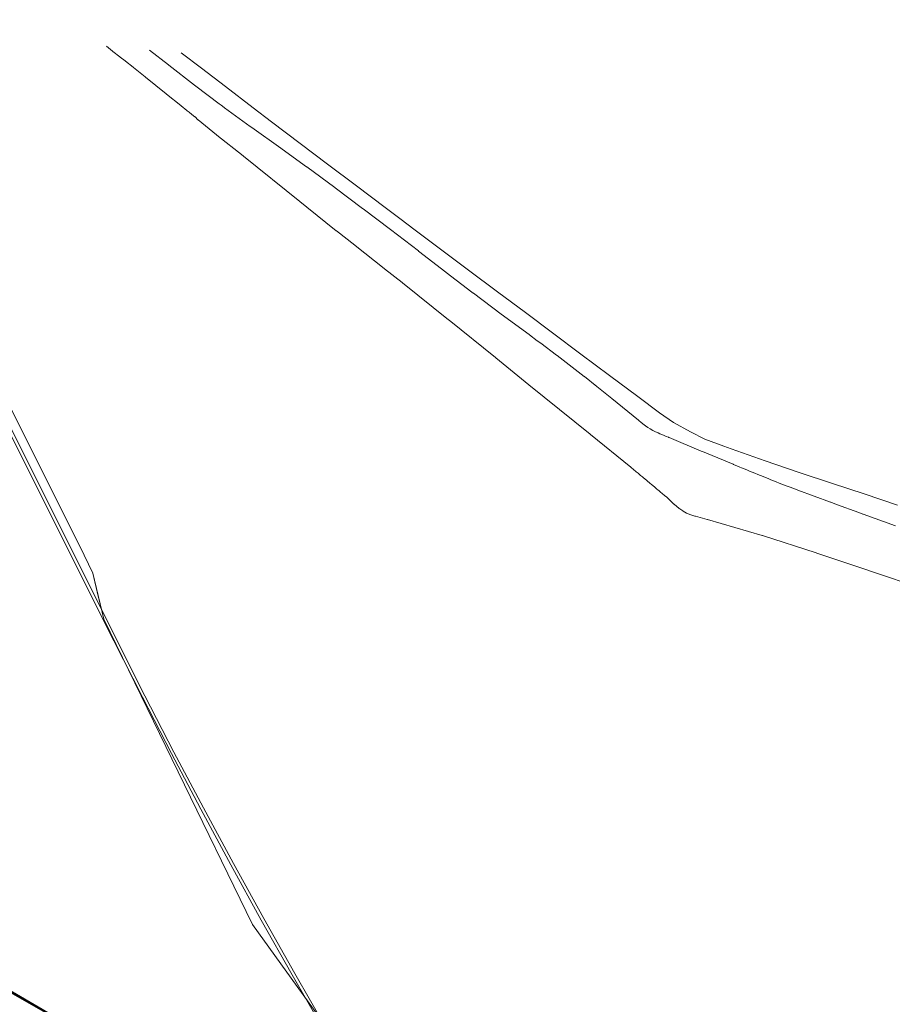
# Model space of a CAD drawing. Header units: metres. Extents: x 124576 to 133557, y 395865 to 402386.
# Tile 302 of 447: x 128695 to 128992, y 401970 to 402305. Entities that reach past the tile are written whole.
import ezdxf

# ---------------------------------------------------------------- set-up
doc = ezdxf.new("R2010")
doc.units = ezdxf.units.M
doc.header["$MEASUREMENT"] = 0
for name, color, linetype, lineweight, true_color in [('LG_buisleidingGevaarlijkeInhoud_Petrochemical_Pipeline_Services', 7, 'Continuous', 13, 0x000000), ('LG_Datatransport_Blauw_Glas_Zuid', 3, 'Continuous', 13, 0x00ff00), ('LG_Datatransport_Eurofiber_Nederland_BV', 3, 'Continuous', 13, 0x00ff00), ('LG_Datatransport_Gebroeders_Van_der_Donk_BV_(FTTX)', 3, 'Continuous', 13, 0x00ff00), ('LG_Datatransport_KPN_BV', 3, 'Continuous', 13, 0x00ff00), ('LG_Datatransport_Tele2_Nederland_BV', 3, 'Continuous', 13, 0x00ff00), ('LG_Midden_Spanning_Enexis_Netbeheer_BV', 7, 'Continuous', 13, 0xd20000), ('LG_RRPWest_buisleidingGevaarlijkeInhoud_Rotterdam-Rijn_Pijpleiding_Mij_NV_West', 7, 'Continuous', 13, 0x000000), ('LG_warmte_Ennatuurlijk_BV', 7, 'Continuous', 13, 0x008080)]:
    doc.layers.add(name, color=color, linetype=linetype, lineweight=lineweight, true_color=true_color)

msp = doc.modelspace()

# ---------------------------------------------------------------- linework, layer by layer
at = {"layer": 'LG_buisleidingGevaarlijkeInhoud_Petrochemical_Pipeline_Services', "flags": 128}
msp.add_lwpolyline([(128724.76, 402296.02), (128726.86, 402294.37), (128726.99, 402294.27), (128729.3, 402292.43), (128729.43, 402292.33), (128729.43, 402292.33), (128731.12, 402291.03), (128731.25, 402290.93), (128733.82, 402288.96), (128733.95, 402288.86), (128733.95, 402288.86), (128737.9, 402285.67), (128738.03, 402285.57), (128738.03, 402285.57), (128745.09, 402279.87), (128745.22, 402279.77), (128750.05, 402275.93), (128750.18, 402275.82), (128750.18, 402275.82), (128752.08, 402274.22), (128752.21, 402274.12), (128752.93, 402273.62), (128753.06, 402273.51), (128753.73, 402272.95), (128753.84, 402272.87), (128753.84, 402272.87), (128754.86, 402272.1), (128754.93, 402272.04), (128755.85, 402271.08), (128755.98, 402270.97), (128762.17, 402265.95), (128762.3, 402265.85), (128771.26, 402258.79), (128771.26, 402258.79), (128771.39, 402258.69), (128790.5, 402243.29), (128790.63, 402243.19), (128792.83, 402241.48), (128792.96, 402241.37), (128792.96, 402241.37), (128802.91, 402233.34), (128803.04, 402233.24), (128809.28, 402228.42), (128809.41, 402228.32), (128819.27, 402220.43), (128819.4, 402220.33), (128819.4, 402220.33), (128825.31, 402215.71), (128825.44, 402215.61), (128841.16, 402203), (128841.29, 402202.9), (128857.07, 402190.23), (128857.2, 402190.12), (128868.44, 402180.91), (128868.57, 402180.81), (128873.56, 402176.89), (128873.69, 402176.78), (128873.69, 402176.78), (128889.28, 402164.18), (128889.41, 402164.07), (128903.14, 402152.9), (128903.27, 402152.79), (128903.27, 402152.79), (128904.83, 402151.48), (128904.93, 402151.39), (128905.59, 402150.85), (128905.71, 402150.74), (128906.32, 402150.24), (128906.32, 402150.24), (128906.45, 402150.13), (128907.09, 402149.6), (128907.21, 402149.5), (128907.6, 402149.17), (128907.73, 402149.06), (128908.7, 402148.25), (128908.84, 402148.14), (128909.48, 402147.6), (128909.61, 402147.49), (128910.12, 402147.07), (128911.13, 402146.22), (128911.24, 402146.13), (128911.24, 402146.13), (128911.88, 402145.6), (128912, 402145.5), (128912.29, 402145.25), (128912.42, 402145.15), (128912.6, 402145), (128912.6, 402145), (128912.72, 402144.9), (128913.09, 402144.59), (128913.09, 402144.59), (128913.22, 402144.48), (128913.83, 402143.97), (128913.95, 402143.86), (128914.44, 402143.46), (128914.45, 402143.46), (128914.45, 402143.46), (128914.57, 402143.36), (128914.57, 402143.35), (128914.57, 402143.35), (128915.09, 402142.92), (128915.22, 402142.81), (128915.72, 402142.39), (128915.84, 402142.27), (128917.78, 402140.41), (128917.91, 402140.3), (128917.91, 402140.3), (128919.61, 402138.89), (128919.75, 402138.79), (128919.75, 402138.79), (128920.79, 402138.07), (128920.93, 402137.98), (128920.93, 402137.98), (128922.12, 402137.26), (128922.28, 402137.21), (128922.28, 402137.21), (128923.03, 402136.93), (128923.19, 402136.88), (128923.19, 402136.88), (128924.92, 402136.29), (128925.08, 402136.24), (128929.04, 402135.19), (128929.2, 402135.14), (128947.77, 402129.72), (128947.93, 402129.67), (128947.93, 402129.67), (128966.18, 402123.78), (128966.34, 402123.72), (128983.78, 402117.86), (128983.94, 402117.81), (129002.88, 402111.42)], dxfattribs=at)
at = {"layer": 'LG_Datatransport_Blauw_Glas_Zuid', "flags": 128}
msp.add_lwpolyline([(128713.7, 401962.1), (128698.1, 401971), (128684.3, 401979)], dxfattribs=at)
at = {"layer": 'LG_Datatransport_Eurofiber_Nederland_BV', "flags": 128}
msp.add_lwpolyline([(128432.3, 402185.3), (128432.9, 402185.28), (128433.86, 402184.62), (128436.2, 402184.5), (128440.16, 402184.41), (128468.19, 402185.14), (128471.52, 402190.82), (128485.19, 402194.36), (128485.15, 402185.59), (128486.31, 402180.62), (128487.96, 402177.47), (128492.54, 402172.63), (128496.31, 402168.65), (128501.82, 402162.89), (128528.71, 402136.43), (128597.85, 402062), (128619.54, 402038.41), (128633.67, 402023.52), (128653.28, 402002.81), (128662.17, 401993.69), (128667.25, 401989.52), (128669.07, 401988.11), (128684.3, 401978.98), (128713.69, 401962.11)], dxfattribs=at)
msp.add_lwpolyline([(128432.3, 402185.3), (128432.9, 402185.28), (128433.86, 402184.62), (128436.2, 402184.5), (128440.16, 402184.41), (128468.19, 402185.14), (128471.52, 402190.82), (128485.19, 402194.36), (128485.15, 402185.59), (128486.31, 402180.62), (128487.96, 402177.47), (128492.54, 402172.63), (128496.31, 402168.65), (128501.82, 402162.89), (128528.71, 402136.43), (128597.85, 402062), (128619.54, 402038.41), (128633.67, 402023.52), (128653.28, 402002.81), (128662.17, 401993.69), (128667.25, 401989.52), (128669.07, 401988.11), (128684.3, 401978.98), (128713.69, 401962.11)], dxfattribs=at)
at = {"layer": 'LG_Datatransport_Gebroeders_Van_der_Donk_BV_(FTTX)', "flags": 128}
msp.add_lwpolyline([(128672.87, 401985.21), (128766.68, 401931.69)], dxfattribs=at)
at = {"layer": 'LG_Datatransport_KPN_BV', "flags": 128}
msp.add_lwpolyline([(128489.09, 402174.21), (128495.22, 402169.65), (128496.3, 402168.63), (128525.07, 402138.97), (128556.74, 402105.64), (128559.43, 402102.81), (128593.52, 402066.07), (128627.78, 402029.33), (128630.84, 402026.05), (128647.45, 402008.22), (128647.67, 402008.04), (128653.99, 402002.61), (128654.49, 402002), (128657.76, 401998.34), (128661.23, 401994.88), (128664.95, 401991.59), (128668.86, 401988.52), (128675.24, 401984.57), (128691.17, 401975.43), (128694.29, 401973.52), (128715.29, 401961.57)], dxfattribs=at)
at = {"layer": 'LG_Datatransport_Tele2_Nederland_BV', "flags": 128}
msp.add_lwpolyline([(128713.7, 401962.1), (128698.1, 401971), (128689.7, 401975.8)], dxfattribs=at)
at = {"layer": 'LG_Midden_Spanning_Enexis_Netbeheer_BV'}
msp.add_line((128723.92, 402101.3), (128720.1, 402116.84), dxfattribs=at)
at = {"layer": 'LG_Midden_Spanning_Enexis_Netbeheer_BV', "flags": 128}
for points in [[(128868.25, 401862.09), (128867.48, 401862.58), (128864.62, 401865.09), (128864.38, 401865.34), (128861.75, 401868.95), (128845.09, 401899.5), (128818, 401937.08), (128774.43, 401997.49), (128723.92, 402101.3), (128720.1, 402116.84), (128717.22, 402123.03), (128652.92, 402251.56), (128643.44, 402273.43), (128642.21, 402276.26), (128642.2, 402276.27), (128637.42, 402287.28), (128637.4, 402287.33), (128630.02, 402304.33)], [(128868.25, 401862.09), (128867.48, 401862.58), (128864.62, 401865.09), (128864.38, 401865.34), (128861.75, 401868.95), (128845.09, 401899.5), (128818, 401937.08), (128774.43, 401997.49), (128723.92, 402101.3), (128720.1, 402116.84), (128717.22, 402123.03), (128652.92, 402251.56), (128643.44, 402273.43), (128642.21, 402276.26), (128642.2, 402276.27), (128637.42, 402287.28), (128637.4, 402287.33), (128630.02, 402304.33)], [(128868.25, 401862.09), (128867.48, 401862.58), (128864.62, 401865.09), (128864.38, 401865.34), (128861.75, 401868.95), (128845.09, 401899.5), (128818, 401937.08), (128774.43, 401997.49), (128723.92, 402101.3), (128720.1, 402116.84), (128717.22, 402123.03), (128652.92, 402251.56), (128643.44, 402273.43), (128642.21, 402276.26), (128642.2, 402276.27), (128637.42, 402287.28), (128637.4, 402287.33), (128630.02, 402304.33)], [(128868.25, 401862.09), (128867.48, 401862.58), (128864.62, 401865.09), (128864.38, 401865.34), (128861.75, 401868.95), (128845.09, 401899.5), (128818, 401937.08), (128774.43, 401997.49), (128723.92, 402101.3), (128720.1, 402116.84), (128717.22, 402123.03), (128652.92, 402251.56), (128643.44, 402273.43), (128642.21, 402276.26), (128642.2, 402276.27), (128637.42, 402287.28), (128637.4, 402287.33), (128630.02, 402304.33)], [(128868.25, 401862.09), (128867.48, 401862.58), (128864.62, 401865.09), (128864.38, 401865.34), (128861.75, 401868.95), (128845.09, 401899.5), (128818, 401937.08), (128774.43, 401997.49), (128723.92, 402101.3), (128720.1, 402116.84), (128717.22, 402123.03), (128652.92, 402251.56), (128643.44, 402273.43), (128642.21, 402276.26), (128642.2, 402276.27), (128637.42, 402287.28), (128637.4, 402287.33), (128630.02, 402304.33)], [(128868.25, 401862.09), (128867.48, 401862.58), (128864.62, 401865.09), (128864.38, 401865.34), (128861.75, 401868.95), (128845.09, 401899.5), (128818, 401937.08), (128774.43, 401997.49), (128723.92, 402101.3), (128720.1, 402116.84), (128717.22, 402123.03), (128652.92, 402251.56), (128643.44, 402273.43), (128642.21, 402276.26), (128642.2, 402276.27), (128637.42, 402287.28), (128637.4, 402287.33), (128630.02, 402304.33)], [(128845.09, 401899.5), (128818, 401937.08), (128774.43, 401997.49), (128723.92, 402101.3), (128720.1, 402116.84), (128717.22, 402123.03), (128652.92, 402251.56), (128643.44, 402273.43)], [(128720.1, 402116.84), (128717.22, 402123.03), (128652.92, 402251.56), (128643.44, 402273.43)], [(128540.94, 402119.4), (128558.75, 402100.51), (128562.21, 402096.81), (128596.29, 402060.39), (128600.88, 402055.5), (128614.68, 402040.83), (128630.49, 402024.07), (128640.95, 402013), (128647.65, 402005.91), (128653.04, 402000.03), (128658.64, 401994.37), (128659.81, 401993.31), (128660.61, 401992.9), (128661.71, 401992.34), (128666.98, 401989.63), (128668.73, 401988.67), (128681.01, 401981.49), (128689.54, 401976.5), (128706.21, 401966.75)], [(128540.94, 402119.4), (128558.75, 402100.51), (128562.21, 402096.81), (128596.29, 402060.39), (128600.88, 402055.5), (128614.68, 402040.83), (128630.49, 402024.07), (128640.95, 402013), (128647.65, 402005.91), (128653.04, 402000.03), (128658.64, 401994.37), (128659.81, 401993.31), (128660.61, 401992.9), (128661.71, 401992.34), (128666.98, 401989.63), (128668.73, 401988.67), (128681.01, 401981.49), (128689.54, 401976.5), (128706.21, 401966.75)], [(128723.92, 402101.3), (128723.9, 402101.35), (128722, 402109.1), (128720.1, 402116.84)], [(128723.92, 402101.3), (128723.9, 402101.35), (128722, 402109.1), (128720.1, 402116.84)], [(128723.92, 402101.3), (128723.9, 402101.35), (128722, 402109.1), (128720.1, 402116.84)], [(128723.92, 402101.3), (128723.9, 402101.35), (128722, 402109.1), (128720.1, 402116.84)], [(128723.92, 402101.3), (128723.9, 402101.35), (128722, 402109.1), (128720.1, 402116.84)], [(128723.92, 402101.3), (128723.9, 402101.35), (128722, 402109.1), (128720.1, 402116.84)], [(128723.92, 402101.3), (128723.9, 402101.35), (128722, 402109.1), (128720.1, 402116.84)], [(128723.92, 402101.3), (128723.9, 402101.35), (128722, 402109.1), (128720.1, 402116.84)], [(128845.09, 401899.5), (128818, 401937.08), (128774.43, 401997.49), (128723.92, 402101.3)], [(128614.68, 402040.83), (128630.49, 402024.07), (128640.95, 402013), (128647.65, 402005.91), (128653.04, 402000.03), (128658.64, 401994.37), (128659.81, 401993.31), (128660.61, 401992.9), (128661.71, 401992.34), (128666.98, 401989.63), (128668.73, 401988.67), (128681.01, 401981.49), (128689.54, 401976.5), (128706.21, 401966.75)], [(128614.68, 402040.83), (128630.49, 402024.07), (128640.95, 402013), (128647.65, 402005.91), (128653.04, 402000.03), (128658.64, 401994.37), (128659.81, 401993.31), (128660.61, 401992.9), (128661.71, 401992.34), (128666.98, 401989.63), (128668.73, 401988.67), (128681.01, 401981.49), (128689.54, 401976.5), (128706.21, 401966.75)], [(128614.68, 402040.83), (128630.49, 402024.07), (128640.95, 402013), (128647.65, 402005.91), (128653.04, 402000.03), (128658.64, 401994.37), (128659.81, 401993.31), (128660.61, 401992.9), (128661.71, 401992.34), (128666.98, 401989.63), (128668.73, 401988.67), (128681.01, 401981.49), (128689.54, 401976.5), (128706.21, 401966.75)], [(128659.81, 401993.31), (128660.61, 401992.9), (128661.71, 401992.34), (128666.98, 401989.63), (128668.73, 401988.67), (128681.01, 401981.49), (128689.54, 401976.5), (128706.21, 401966.75), (128707.94, 401965.75), (128724.06, 401956.68), (128744.2, 401945.34), (128745.93, 401944.34), (128779.29, 401924.68), (128781.01, 401923.65), (128815.93, 401902.21)], [(128689.54, 401976.5), (128706.21, 401966.75)], [(128689.54, 401976.5), (128706.21, 401966.75)], [(128689.54, 401976.5), (128706.21, 401966.75)], [(128689.54, 401976.5), (128706.21, 401966.75)]]:
    msp.add_lwpolyline(points, dxfattribs=at)
at = {"layer": 'LG_RRPWest_buisleidingGevaarlijkeInhoud_Rotterdam-Rijn_Pijpleiding_Mij_NV_West', "flags": 128}
for points in [[(128739.42, 402294.74), (128745.85, 402289.71), (128745.99, 402289.59), (128754.69, 402282.83), (128754.75, 402282.78), (128755.2, 402282.45), (128763.17, 402276.44), (128763.74, 402276.01), (128764.21, 402275.66), (128764.96, 402275.11), (128773.71, 402268.76), (128773.9, 402268.63), (128775.05, 402267.82), (128783.29, 402261.98), (128783.33, 402261.95), (128792.87, 402255.07), (128792.94, 402255.02), (128802.48, 402247.97), (128802.55, 402247.92), (128811.92, 402240.88), (128812.05, 402240.78), (128821.42, 402233.7), (128830.86, 402226.46), (128830.92, 402226.42), (128840.2, 402219.26), (128840.35, 402219.15), (128849.1, 402212.47), (128849.54, 402212.13), (128849.65, 402212.05), (128859.04, 402205.01), (128868.55, 402198.01), (128868.66, 402197.92), (128871.33, 402195.93), (128872.47, 402195.07), (128877.9, 402191), (128878.07, 402190.88), (128887.21, 402183.81), (128887.35, 402183.71), (128891.55, 402180.38), (128896.69, 402176.3), (128896.72, 402176.27), (128905.73, 402168.93), (128905.95, 402168.74), (128906.5, 402168.28), (128907.27, 402167.65), (128908.07, 402167.04), (128908.9, 402166.47), (128909.75, 402165.94), (128910.62, 402165.45), (128911.51, 402164.99), (128912.41, 402164.57), (128913.02, 402164.3), (128913.33, 402164.17), (128914.26, 402163.78), (128915.18, 402163.4), (128915.91, 402163.08), (128916.09, 402163.01), (128916.16, 402162.97), (128927.09, 402158.39), (128927.49, 402158.23), (128937.94, 402153.9), (128938.07, 402153.84), (128938.87, 402153.52), (128939.8, 402153.14), (128940.18, 402152.98), (128940.72, 402152.75), (128941.65, 402152.37), (128942.58, 402151.99), (128943.09, 402151.79), (128943.51, 402151.61), (128944.44, 402151.23), (128945.36, 402150.85), (128946.28, 402150.48), (128947.21, 402150.1), (128948.13, 402149.72), (128948.89, 402149.42), (128949.82, 402149.04), (128950.75, 402148.65), (128951.67, 402148.28), (128952.61, 402147.91), (128953.55, 402147.54), (128954.48, 402147.18), (128955.42, 402146.82), (128956.35, 402146.46), (128957.29, 402146.1), (128958.22, 402145.75), (128959.16, 402145.4), (128959.97, 402145.09), (128971.02, 402141.05), (128971.17, 402140.99), (128973.11, 402140.29), (128980.68, 402137.51), (128982.05, 402137.01), (128982.1, 402136.99), (128993.15, 402132.94)], [(128750.24, 402293.79), (128757.16, 402288.54), (128765.28, 402282.33), (128774.66, 402275.13), (128780.97, 402270.31), (128790.7, 402262.97), (128800, 402255.99), (128809.78, 402248.56), (128819.53, 402241.26), (128824.99, 402237.19), (128829.38, 402233.89), (128838.41, 402227.1), (128847.93, 402219.95), (128857.74, 402212.58), (128867.26, 402205.47), (128876.44, 402198.56), (128886.12, 402191.32), (128895.83, 402184.08), (128905.47, 402176.91), (128912.94, 402171.41), (128917.62, 402168.13), (128923.41, 402164.94), (128928.31, 402162.49), (128934.75, 402160.07), (128937.31, 402159.17), (128948.88, 402155.09), (128960.41, 402151.11), (128971.74, 402147.34), (128982.52, 402143.84), (128993.87, 402140)]]:
    msp.add_lwpolyline(points, dxfattribs=at)
at = {"layer": 'LG_warmte_Ennatuurlijk_BV', "flags": 128}
for points in [[(128621.56, 402305.07), (128727.27, 402093.92), (128736.99, 402074.71), (128746.86, 402055.61), (128756.89, 402036.62), (128767.08, 402017.74), (128777.43, 401998.97), (128787.94, 401980.31), (128798.6, 401961.76)], [(128622.73, 402304.97), (128728.16, 402094.37), (128737.88, 402075.17), (128747.75, 402056.07), (128757.78, 402037.09), (128767.97, 402018.22), (128778.31, 401999.45), (128788.81, 401980.79), (128799.48, 401962.25)]]:
    msp.add_lwpolyline(points, dxfattribs=at)

doc.saveas('drawing.dxf')
